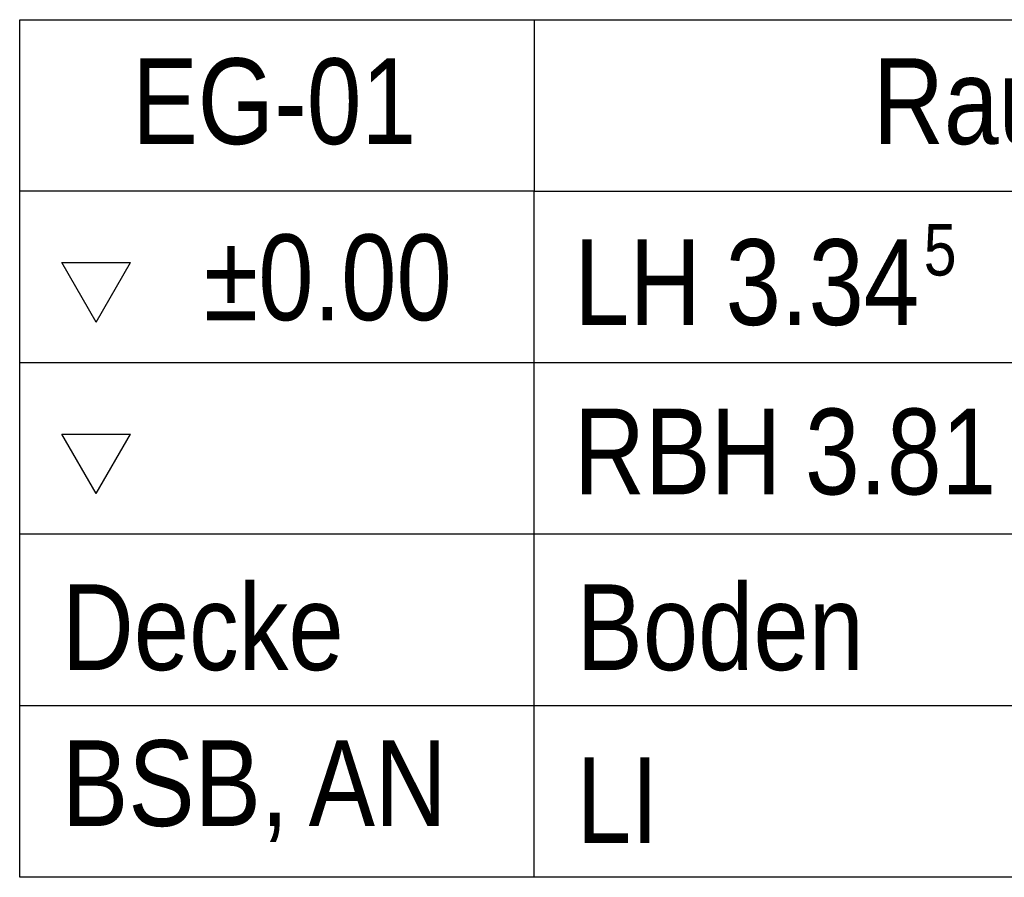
# Model space of a CAD drawing. Extents: x -223 to 557, y -138 to 606.
# Tile 296 of 347: x 213 to 242, y 309 to 334. Entities that reach past the tile are written whole.
import ezdxf

# ---------------------------------------------------------------- set-up
doc = ezdxf.new("R2010")
doc.units = 0
doc.layers.get('0').update_dxf_attribs({"lineweight": 35})
doc.layers.add('5_EG-RAUM', color=7, linetype='Continuous', lineweight=25)
doc.styles.get("Standard").update_dxf_attribs({"font": 'arial.ttf'})

# ---------------------------------------------------------------- blocks, each defined once
blk = doc.blocks.new('Referenz-A07ALDUO1N', base_point=(-167.675, -99.33))
at = {"layer": '5_EG-RAUM', "color": 0, "lineweight": -2}
for p, q in [((213.057, 328.7), (213.057, 333.7)), ((213.057, 333.7), (228.057, 333.7)), ((228.057, 333.7), (228.057, 328.7)), ((228.057, 333.7), (258.158, 333.7)), ((213.057, 308.7), (213.057, 328.7)), ((228.057, 328.7), (213.057, 328.7)), ((228.057, 308.7), (228.057, 328.7)), ((228.057, 328.7), (258.158, 328.7)), ((215.29, 324.887), (214.29, 326.619)), ((214.29, 326.619), (216.29, 326.619)), ((215.29, 324.887), (216.29, 326.619)), ((258.158, 323.7), (213.057, 323.7)), ((215.29, 319.887), (214.29, 321.619)), ((214.29, 321.619), (216.29, 321.619)), ((215.29, 319.887), (216.29, 321.619)), ((258.158, 318.7), (213.057, 318.7)), ((258.158, 313.7), (213.057, 313.7)), ((258.158, 308.7), (213.057, 308.7))]:
    blk.add_line(p, q, dxfattribs=at)
at = {"layer": '5_EG-RAUM', "color": 0, "lineweight": -2, "attachment_point": 1}
for s, insert, char_height in [('{\\W0.82;\\fArial;EG-01}', (216.338, 332.573), 2.5), ('{\\W0.82;\\fArial;Raum}', (237.936, 332.573), 2.5), ('{\\W0.83;\\fArial;±0.00}', (218.422, 327.44), 2.5), ('{\\W0.82;\\fArial;5}', (239.414, 327.742), 1.5), ('{\\W0.83;\\fArial;LH}', (229.22, 327.3), 2.5), ('{\\W0.83;\\fArial;3.34}', (233.639, 327.3), 2.5), ('{\\W0.82;\\fArial;3.81}', (235.953, 322.362), 2.5), ('{\\W0.82;\\fArial;RBH}', (229.22, 322.362), 2.5), ('{\\W0.83;\\fArial;Decke}', (214.29, 317.24), 2.5), ('{\\W0.83;\\fArial;Boden}', (229.29, 317.24), 2.5), ('{\\W0.83;\\fArial;BSB,}', (214.29, 312.695), 2.5), ('{\\W0.83;\\fArial;AN}', (221.482, 312.695), 2.5), ('{\\W0.82;\\fArial;LI}', (229.29, 312.2), 2.5)]:
    blk.add_mtext(s, dxfattribs=dict(at, insert=insert, char_height=char_height))

msp = doc.modelspace()

# ---------------------------------------------------------------- block references
at = {"color": 251, "lineweight": 25, "ltscale": 0.25, "true_color": 0x585858}
msp.add_blockref('Referenz-A07ALDUO1N', (-167.675, -99.33), dxfattribs=at)

doc.saveas('drawing.dxf')
